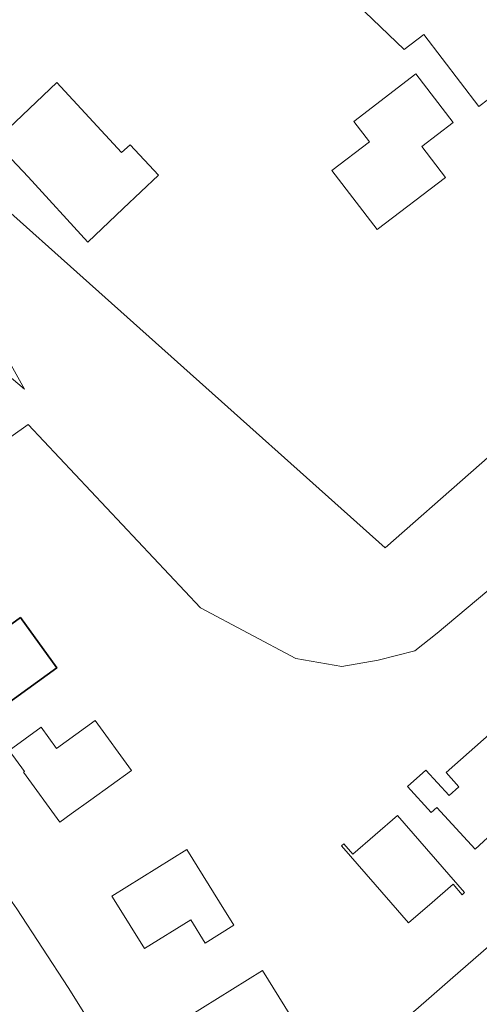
# Model space of a CAD drawing. Extents: x 184422 to 188298, y 343471 to 350189.
# Tile 491 of 513: x 187452 to 187499, y 349490 to 349590. Entities that reach past the tile are written whole.
import ezdxf

# ---------------------------------------------------------------- set-up
doc = ezdxf.new("R2010")
doc.units = 0
for name, color, linetype, lineweight in [('B-WA-GR-GRAS-GV', 252, 'Continuous', 13), ('B-WA-GR-GROENVOORZIENING-GV', 252, 'Continuous', 18), ('B-WA-GW-TALUD_KRUIN-G', 252, 'Continuous', 18), ('B-WA-OG-TERREIN_ERF-GV', 252, 'Continuous', 18), ('B-WA-VH-VERHARDING_GESLOTEN-GV', 252, 'Continuous', 18), ('B-WE-OG-BEBOUWING-GV', 250, 'Continuous', 35)]:
    doc.layers.add(name, color=color, linetype=linetype, lineweight=lineweight)

msp = doc.modelspace()

# ---------------------------------------------------------------- linework, layer by layer
at = {"layer": 'B-WA-GR-GRAS-GV', "flags": 128}
msp.add_lwpolyline([(187423.98, 349575.313), (187426.002, 349573.034), (187427.181, 349571.826), (187428.093, 349571.258), (187428.958, 349571.009), (187429.886, 349570.784), (187430.844, 349570.4), (187431.897, 349569.826), (187432.609, 349569.315), (187433.552, 349568.446), (187452.314, 349552.543), (187449.364, 349557.824), (187446.13, 349562.471), (187441.165, 349567.571), (187430.941, 349575.442), (187430.417, 349575.808), (187429.618, 349576.273), (187428.492, 349576.738), (187427.8, 349576.956), (187426.047, 349577.285)], close=True, dxfattribs=at)
msp.add_lwpolyline([(187423.98, 349575.313), (187426.002, 349573.034), (187427.181, 349571.826), (187428.093, 349571.258), (187428.958, 349571.009), (187429.886, 349570.784), (187430.844, 349570.4), (187431.897, 349569.826), (187432.609, 349569.315), (187433.552, 349568.446), (187452.314, 349552.543), (187449.364, 349557.824), (187446.13, 349562.471), (187441.165, 349567.571), (187430.941, 349575.442), (187430.417, 349575.808), (187429.618, 349576.273), (187428.492, 349576.738), (187427.8, 349576.956), (187426.047, 349577.285)], close=True, dxfattribs=at)
msp.add_lwpolyline([(187423.98, 349575.313), (187426.002, 349573.034), (187427.181, 349571.826), (187428.093, 349571.258), (187428.958, 349571.009), (187429.886, 349570.784), (187430.844, 349570.4), (187431.897, 349569.826), (187432.609, 349569.315), (187433.552, 349568.446), (187452.314, 349552.543), (187449.364, 349557.824), (187446.13, 349562.471), (187441.165, 349567.571), (187430.941, 349575.442), (187430.417, 349575.808), (187429.618, 349576.273), (187428.492, 349576.738), (187427.8, 349576.956), (187426.047, 349577.285)], close=True, dxfattribs=at)
at = {"layer": 'B-WA-GR-GROENVOORZIENING-GV', "flags": 128}
for points in [[(187526.444, 349591.503), (187522.799, 349588.727), (187528.259, 349581.556), (187533.083, 349574.874), (187489.255, 349536.32), (187442.173, 349578.334), (187440.382, 349576.327), (187436.112, 349579.934)], [(187526.444, 349591.503), (187522.799, 349588.727), (187528.259, 349581.556), (187533.083, 349574.874), (187489.255, 349536.32), (187442.173, 349578.334), (187440.382, 349576.327), (187436.112, 349579.934)], [(187526.444, 349591.503), (187522.799, 349588.727), (187528.259, 349581.556), (187533.083, 349574.874), (187489.255, 349536.32), (187442.173, 349578.334), (187440.382, 349576.327), (187436.112, 349579.934)], [(187438.959, 349539.164), (187452.683, 349548.944), (187470.332, 349530.162), (187480.087, 349524.96), (187484.802, 349524.147), (187488.541, 349524.797), (187492.281, 349525.772), (187494.557, 349527.561), (187554.058, 349577.467)], [(187438.959, 349539.164), (187452.683, 349548.944), (187470.332, 349530.162), (187480.087, 349524.96), (187484.802, 349524.147), (187488.541, 349524.797), (187492.281, 349525.772), (187494.557, 349527.561), (187554.058, 349577.467)], [(187438.959, 349539.164), (187452.683, 349548.944), (187470.332, 349530.162), (187480.087, 349524.96), (187484.802, 349524.147), (187488.541, 349524.797), (187492.281, 349525.772), (187494.557, 349527.561), (187554.058, 349577.467)], [(187449.364, 349557.824), (187452.314, 349552.543), (187433.552, 349568.446)], [(187449.364, 349557.824), (187452.314, 349552.543), (187433.552, 349568.446)], [(187449.364, 349557.824), (187452.314, 349552.543), (187433.552, 349568.446)]]:
    msp.add_lwpolyline(points, dxfattribs=at)
at = {"layer": 'B-WA-GW-TALUD_KRUIN-G', "flags": 128}
msp.add_lwpolyline([(187423.98, 349575.313), (187426.002, 349573.034), (187427.181, 349571.826), (187428.093, 349571.258), (187428.958, 349571.009), (187429.886, 349570.784), (187430.844, 349570.4), (187431.897, 349569.826), (187432.609, 349569.315), (187433.552, 349568.446), (187452.314, 349552.543)], dxfattribs=at)
msp.add_lwpolyline([(187423.98, 349575.313), (187426.002, 349573.034), (187427.181, 349571.826), (187428.093, 349571.258), (187428.958, 349571.009), (187429.886, 349570.784), (187430.844, 349570.4), (187431.897, 349569.826), (187432.609, 349569.315), (187433.552, 349568.446), (187452.314, 349552.543)], dxfattribs=at)
msp.add_lwpolyline([(187423.98, 349575.313), (187426.002, 349573.034), (187427.181, 349571.826), (187428.093, 349571.258), (187428.958, 349571.009), (187429.886, 349570.784), (187430.844, 349570.4), (187431.897, 349569.826), (187432.609, 349569.315), (187433.552, 349568.446), (187452.314, 349552.543)], dxfattribs=at)
at = {"layer": 'B-WA-OG-TERREIN_ERF-GV', "flags": 128}
for points in [[(187445.915, 349593.154), (187435.22, 349585.108), (187436.112, 349579.934), (187440.382, 349576.327), (187442.173, 349578.334), (187489.255, 349536.32), (187533.083, 349574.874), (187528.259, 349581.556), (187525.483, 349579.442), (187520.801, 349575.877), (187519.865, 349575.164), (187508.939, 349589.591), (187506.165, 349587.474), (187506.359, 349587.22), (187502.797, 349584.502), (187498.822, 349581.469), (187493.186, 349588.854), (187491.199, 349587.337), (187487.154, 349591.194)], [(187445.915, 349593.154), (187435.22, 349585.108), (187436.112, 349579.934), (187440.382, 349576.327), (187442.173, 349578.334), (187489.255, 349536.32), (187533.083, 349574.874), (187528.259, 349581.556), (187525.483, 349579.442), (187520.801, 349575.877), (187519.865, 349575.164), (187508.939, 349589.591), (187506.165, 349587.474), (187506.359, 349587.22), (187502.797, 349584.502), (187498.822, 349581.469), (187493.186, 349588.854), (187491.199, 349587.337), (187487.154, 349591.194)], [(187445.915, 349593.154), (187435.22, 349585.108), (187436.112, 349579.934), (187440.382, 349576.327), (187442.173, 349578.334), (187489.255, 349536.32), (187533.083, 349574.874), (187528.259, 349581.556), (187525.483, 349579.442), (187520.801, 349575.877), (187519.865, 349575.164), (187508.939, 349589.591), (187506.165, 349587.474), (187506.359, 349587.22), (187502.797, 349584.502), (187498.822, 349581.469), (187493.186, 349588.854), (187491.199, 349587.337), (187487.154, 349591.194)], [(187569.571, 349561.003), (187562.517, 349569.214), (187563.082, 349569.719), (187562.609, 349570.461), (187559.673, 349573.976), (187559.581, 349574.655), (187555.616, 349579.211), (187554.937, 349578.759), (187554.058, 349577.467), (187494.557, 349527.561), (187492.281, 349525.772), (187488.541, 349524.797), (187484.802, 349524.147), (187480.087, 349524.96), (187470.332, 349530.162), (187452.683, 349548.944), (187438.959, 349539.164)], [(187569.571, 349561.003), (187562.517, 349569.214), (187563.082, 349569.719), (187562.609, 349570.461), (187559.673, 349573.976), (187559.581, 349574.655), (187555.616, 349579.211), (187554.937, 349578.759), (187554.058, 349577.467), (187494.557, 349527.561), (187492.281, 349525.772), (187488.541, 349524.797), (187484.802, 349524.147), (187480.087, 349524.96), (187470.332, 349530.162), (187452.683, 349548.944), (187438.959, 349539.164)], [(187569.571, 349561.003), (187562.517, 349569.214), (187563.082, 349569.719), (187562.609, 349570.461), (187559.673, 349573.976), (187559.581, 349574.655), (187555.616, 349579.211), (187554.937, 349578.759), (187554.058, 349577.467), (187494.557, 349527.561), (187492.281, 349525.772), (187488.541, 349524.797), (187484.802, 349524.147), (187480.087, 349524.96), (187470.332, 349530.162), (187452.683, 349548.944), (187438.959, 349539.164)], [(187476.19, 349474.923), (187493.726, 349490.178), (187496.169, 349492.304), (187521.801, 349514.602), (187564.032, 349551.292)], [(187476.19, 349474.923), (187493.726, 349490.178), (187496.169, 349492.304), (187521.801, 349514.602), (187564.032, 349551.292)], [(187476.19, 349474.923), (187493.726, 349490.178), (187496.169, 349492.304), (187521.801, 349514.602), (187564.032, 349551.292)], [(187438.959, 349539.164), (187440.526, 349537.003), (187444.283, 349539.727), (187447.995, 349534.608), (187440.676, 349529.301), (187436.964, 349534.42), (187437.377, 349534.719), (187435.81, 349536.881), (187428.297, 349531.55), (187432.76, 349525.381), (187435.791, 349521.19), (187448.64, 349503.429), (187451.549, 349499.354), (187456.796, 349491.307), (187465.986, 349476.63)], [(187438.959, 349539.164), (187440.526, 349537.003), (187444.283, 349539.727), (187447.995, 349534.608), (187440.676, 349529.301), (187436.964, 349534.42), (187437.377, 349534.719), (187435.81, 349536.881), (187428.297, 349531.55), (187432.76, 349525.381), (187435.791, 349521.19), (187448.64, 349503.429), (187451.549, 349499.354), (187456.796, 349491.307), (187465.986, 349476.63)], [(187438.959, 349539.164), (187440.526, 349537.003), (187444.283, 349539.727), (187447.995, 349534.608), (187440.676, 349529.301), (187436.964, 349534.42), (187437.377, 349534.719), (187435.81, 349536.881), (187428.297, 349531.55), (187432.76, 349525.381), (187435.791, 349521.19), (187448.64, 349503.429), (187451.549, 349499.354), (187456.796, 349491.307), (187465.986, 349476.63)]]:
    msp.add_lwpolyline(points, dxfattribs=at)
for points in [[(187493.01, 349577.394), (187495.436, 349574.201), (187488.433, 349568.888), (187483.799, 349574.936), (187487.642, 349577.88), (187486.048, 349579.96), (187492.399, 349584.825), (187496.211, 349579.849)], [(187493.01, 349577.394), (187495.436, 349574.201), (187488.433, 349568.888), (187483.799, 349574.936), (187487.642, 349577.88), (187486.048, 349579.96), (187492.399, 349584.825), (187496.211, 349579.849)], [(187493.01, 349577.394), (187495.436, 349574.201), (187488.433, 349568.888), (187483.799, 349574.936), (187487.642, 349577.88), (187486.048, 349579.96), (187492.399, 349584.825), (187496.211, 349579.849)], [(187462.411, 349571.031), (187458.801, 349567.607), (187452.703, 349574.281), (187449.264, 349577.91), (187455.62, 349583.933), (187462.265, 349576.775), (187463.139, 349577.56), (187466.056, 349574.454)], [(187462.411, 349571.031), (187458.801, 349567.607), (187452.703, 349574.281), (187449.264, 349577.91), (187455.62, 349583.933), (187462.265, 349576.775), (187463.139, 349577.56), (187466.056, 349574.454)], [(187462.411, 349571.031), (187458.801, 349567.607), (187452.703, 349574.281), (187449.264, 349577.91), (187455.62, 349583.933), (187462.265, 349576.775), (187463.139, 349577.56), (187466.056, 349574.454)], [(187451.922, 349529.157), (187455.624, 349524.03), (187448.294, 349518.738), (187444.593, 349523.865)], [(187451.922, 349529.157), (187455.624, 349524.03), (187448.294, 349518.738), (187444.593, 349523.865)], [(187451.922, 349529.157), (187455.624, 349524.03), (187448.294, 349518.738), (187444.593, 349523.865)], [(187504.82, 349516.244), (187502.887, 349514.494), (187507.181, 349509.558), (187506.94, 349509.348), (187506.008, 349510.419), (187501.451, 349506.455), (187500.604, 349507.428), (187498.441, 349505.451), (187494.535, 349509.725), (187493.962, 349509.201), (187491.529, 349511.863), (187493.42, 349513.541), (187495.795, 349510.942), (187496.771, 349511.834), (187495.478, 349513.32), (187502.244, 349519.262)], [(187504.82, 349516.244), (187502.887, 349514.494), (187507.181, 349509.558), (187506.94, 349509.348), (187506.008, 349510.419), (187501.451, 349506.455), (187500.604, 349507.428), (187498.441, 349505.451), (187494.535, 349509.725), (187493.962, 349509.201), (187491.529, 349511.863), (187493.42, 349513.541), (187495.795, 349510.942), (187496.771, 349511.834), (187495.478, 349513.32), (187502.244, 349519.262)], [(187504.82, 349516.244), (187502.887, 349514.494), (187507.181, 349509.558), (187506.94, 349509.348), (187506.008, 349510.419), (187501.451, 349506.455), (187500.604, 349507.428), (187498.441, 349505.451), (187494.535, 349509.725), (187493.962, 349509.201), (187491.529, 349511.863), (187493.42, 349513.541), (187495.795, 349510.942), (187496.771, 349511.834), (187495.478, 349513.32), (187502.244, 349519.262)], [(187455.938, 349508.224), (187452.236, 349513.349), (187452.325, 349513.413), (187450.768, 349515.569), (187454.035, 349517.929), (187455.592, 349515.774), (187459.564, 349518.643), (187463.266, 349513.517), (187459.099, 349510.507), (187457.1, 349509.063)], [(187455.938, 349508.224), (187452.236, 349513.349), (187452.325, 349513.413), (187450.768, 349515.569), (187454.035, 349517.929), (187455.592, 349515.774), (187459.564, 349518.643), (187463.266, 349513.517), (187459.099, 349510.507), (187457.1, 349509.063)], [(187455.938, 349508.224), (187452.236, 349513.349), (187452.325, 349513.413), (187450.768, 349515.569), (187454.035, 349517.929), (187455.592, 349515.774), (187459.564, 349518.643), (187463.266, 349513.517), (187459.099, 349510.507), (187457.1, 349509.063)], [(187497.125, 349500.792), (187496.193, 349501.863), (187494.052, 349500), (187491.636, 349497.899), (187489.808, 349500), (187484.758, 349505.805), (187484.999, 349506.015), (187485.938, 349504.936), (187490.495, 349508.901), (187497.367, 349501.002)], [(187497.125, 349500.792), (187496.193, 349501.863), (187494.052, 349500), (187491.636, 349497.899), (187489.808, 349500), (187484.758, 349505.805), (187484.999, 349506.015), (187485.938, 349504.936), (187490.495, 349508.901), (187497.367, 349501.002)], [(187497.125, 349500.792), (187496.193, 349501.863), (187494.052, 349500), (187491.636, 349497.899), (187489.808, 349500), (187484.758, 349505.805), (187484.999, 349506.015), (187485.938, 349504.936), (187490.495, 349508.901), (187497.367, 349501.002)], [(187470.813, 349495.836), (187469.335, 349498.214), (187464.604, 349495.274), (187461.667, 349500), (187461.267, 349500.644), (187468.945, 349505.416), (187472.282, 349500.045), (187473.759, 349497.667)], [(187470.813, 349495.836), (187469.335, 349498.214), (187464.604, 349495.274), (187461.667, 349500), (187461.267, 349500.644), (187468.945, 349505.416), (187472.282, 349500.045), (187473.759, 349497.667)], [(187470.813, 349495.836), (187469.335, 349498.214), (187464.604, 349495.274), (187461.667, 349500), (187461.267, 349500.644), (187468.945, 349505.416), (187472.282, 349500.045), (187473.759, 349497.667)], [(187476.702, 349493.023), (187480.04, 349487.653), (187472.362, 349482.881), (187469.024, 349488.252)], [(187476.702, 349493.023), (187480.04, 349487.653), (187472.362, 349482.881), (187469.024, 349488.252)], [(187476.702, 349493.023), (187480.04, 349487.653), (187472.362, 349482.881), (187469.024, 349488.252)]]:
    msp.add_lwpolyline(points, close=True, dxfattribs=at)
at = {"layer": 'B-WA-VH-VERHARDING_GESLOTEN-GV', "flags": 128}
for points in [[(187564.032, 349551.292), (187521.801, 349514.602), (187496.169, 349492.304), (187493.726, 349490.178), (187476.19, 349474.923)], [(187564.032, 349551.292), (187521.801, 349514.602), (187496.169, 349492.304), (187493.726, 349490.178), (187476.19, 349474.923)], [(187564.032, 349551.292), (187521.801, 349514.602), (187496.169, 349492.304), (187493.726, 349490.178), (187476.19, 349474.923)], [(187465.986, 349476.63), (187456.796, 349491.307), (187451.549, 349499.354), (187448.64, 349503.429), (187435.791, 349521.19), (187432.76, 349525.381), (187428.297, 349531.55), (187426.868, 349533.525), (187427.349, 349533.871), (187426.404, 349535.198), (187425.939, 349534.845), (187425.475, 349535.489), (187425.225, 349535.299)], [(187465.986, 349476.63), (187456.796, 349491.307), (187451.549, 349499.354), (187448.64, 349503.429), (187435.791, 349521.19), (187432.76, 349525.381), (187428.297, 349531.55), (187426.868, 349533.525), (187427.349, 349533.871), (187426.404, 349535.198), (187425.939, 349534.845), (187425.475, 349535.489), (187425.225, 349535.299)], [(187465.986, 349476.63), (187456.796, 349491.307), (187451.549, 349499.354), (187448.64, 349503.429), (187435.791, 349521.19), (187432.76, 349525.381), (187428.297, 349531.55), (187426.868, 349533.525), (187427.349, 349533.871), (187426.404, 349535.198), (187425.939, 349534.845), (187425.475, 349535.489), (187425.225, 349535.299)]]:
    msp.add_lwpolyline(points, dxfattribs=at)
at = {"layer": 'B-WE-OG-BEBOUWING-GV', "flags": 128}
msp.add_lwpolyline([(187451.922, 349529.157), (187444.593, 349523.865), (187448.294, 349518.738), (187455.624, 349524.03)], close=True, dxfattribs=at)
msp.add_lwpolyline([(187451.922, 349529.157), (187444.593, 349523.865), (187448.294, 349518.738), (187455.624, 349524.03)], close=True, dxfattribs=at)
msp.add_lwpolyline([(187451.922, 349529.157), (187444.593, 349523.865), (187448.294, 349518.738), (187455.624, 349524.03)], close=True, dxfattribs=at)

doc.saveas('drawing.dxf')
